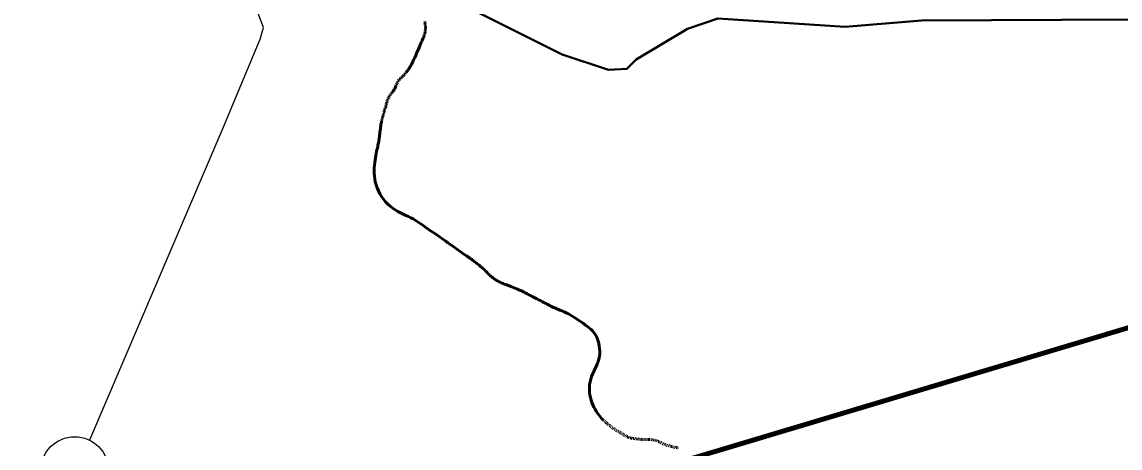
# Model space of a CAD drawing. Extents: x 553962 to 842807, y 8883888 to 9032388.
# Drawn here: x 690437 to 703445, y 8956482 to 8961528 of the extents above; entities that cross this region are included whole.
import ezdxf

# ---------------------------------------------------------------- set-up
doc = ezdxf.new("R2010")
doc.units = 0
doc.header["$LTSCALE"] = 20
for name, color, linetype, lineweight in [('12', 7, 'Continuous', 25), ('24', 7, 'Continuous', 25), ('48', 7, 'Continuous', 25), ('9', 7, 'Continuous', 90)]:
    doc.layers.add(name, color=color, linetype=linetype, lineweight=lineweight)

msp = doc.modelspace()

# ---------------------------------------------------------------- linework, layer by layer
at = {"layer": '12'}
msp.add_lwpolyline([(691240.83, 8956578.16), (692809.22, 8960246.88), (693257.56, 8961326.47), (693299.89, 8961463.26), (692951.12, 8962385.14), (692775.97, 8962756.94), (692786.89, 8963010.24)], dxfattribs=at)
at = {"layer": '12', "lineweight": 40}
msp.add_lwpolyline([(693487.44, 8962819.75), (696836.86, 8961144.77), (697384.07, 8960961.76), (697603.69, 8960973.59), (697714.39, 8961082.35), (698321.21, 8961447.41), (698678.96, 8961567.76), (700187.32, 8961472.48), (701093.46, 8961546.96), (704410.16, 8961560.7)], dxfattribs=at)
at = {"layer": '24', "lineweight": 53}
for p, q in [((695209.98, 8961525.82), (695208.14, 8961535.51)), ((695213.05, 8961506.79), (695211.63, 8961516.21)), ((695215.13, 8961488.96), (695214.22, 8961497.68)), ((695216.21, 8961472.61), (695215.78, 8961480.62)), ((695203.67, 8961369.91), (695206.5, 8961378.18)), ((695208.85, 8961386.07), (695210.75, 8961393.67)), ((695212.26, 8961401.03), (695213.45, 8961408.2)), ((695214.35, 8961415.23), (695215.03, 8961422.18)), ((695215.54, 8961429.09), (695215.92, 8961436.03)), ((695216.22, 8961443.03), (695216.42, 8961450.14)), ((695216.51, 8961457.42), (695216.45, 8961464.89)), ((694895.37, 8960829.39), (694899.15, 8960834.85)), ((694903.22, 8960840.16), (694907.6, 8960845.37)), ((694912.25, 8960850.49), (694917.1, 8960855.48)), ((694922.06, 8960860.32), (694927.04, 8960864.99)), ((694931.99, 8960869.46), (694936.81, 8960873.71)), ((694941.43, 8960877.7), (694945.79, 8960881.45)), ((694949.98, 8960885.08), (694954.07, 8960888.74)), ((694958.18, 8960892.6), (694962.39, 8960896.8)), ((694966.81, 8960901.5), (694971.53, 8960906.87)), ((694976.65, 8960913.04), (694982.23, 8960920.14)), ((694874.54, 8960788.42), (694878.14, 8960796.65)), ((694881.59, 8960804.21), (694884.97, 8960811.17)), ((694888.35, 8960817.63), (694891.79, 8960823.68)), ((694756.54, 8960567.65), (694758.86, 8960576.35)), ((694761.35, 8960585.17), (694764.04, 8960594.11)), ((694766.97, 8960603.12), (694770.16, 8960612.1)), ((694773.64, 8960620.99), (694777.43, 8960629.7)), ((694781.55, 8960638.15), (694786.04, 8960646.27)), ((694790.92, 8960653.98), (694796.19, 8960661.24)), ((694801.79, 8960668.16), (694807.63, 8960674.91)), ((694813.63, 8960681.63), (694819.7, 8960688.5)), ((694719.46, 8960437.85), (694721.58, 8960445.96)), ((694723.82, 8960454.05), (694726.18, 8960462.07)), ((694728.64, 8960470.04), (694731.18, 8960477.98)), ((694733.75, 8960485.89), (694736.32, 8960493.81)), ((694738.85, 8960501.75), (694741.32, 8960509.72)), ((694743.68, 8960517.74), (694745.92, 8960525.83)), ((694748.06, 8960534.01), (694750.15, 8960542.27)), ((694752.23, 8960550.62), (694754.35, 8960559.08)), ((694699.15, 8960361.06), (694701.36, 8960369.24)), ((694703.52, 8960376.75), (694705.63, 8960383.93)), ((694707.67, 8960391.06), (694709.66, 8960398.42)), ((694711.6, 8960406.01), (694713.52, 8960413.79)), ((694715.46, 8960421.72), (694717.43, 8960429.76)), ((697345.57, 8956793.96), (697338.75, 8956799.58)), ((697357.77, 8956783.77), (697351.88, 8956788.77)), ((697368.77, 8956774.02), (697363.37, 8956778.86)), ((697379.45, 8956764.3), (697374.09, 8956769.18)), ((697390.72, 8956754.27), (697384.95, 8956759.35)), ((697403.44, 8956743.58), (697396.85, 8956749.02)), ((697417.77, 8956732.3), (697410.44, 8956737.99)), ((697433.11, 8956720.91), (697425.35, 8956726.59)), ((697448.83, 8956709.9), (697440.96, 8956715.33)), ((697464.34, 8956699.75), (697456.65, 8956704.69)), ((697479.34, 8956690.55), (697471.9, 8956695.04)), ((697493.9, 8956682.06), (697486.67, 8956686.24)), ((697508.07, 8956673.99), (697501.03, 8956677.99)), ((697521.94, 8956666.07), (697515.04, 8956670.03)), ((697535.56, 8956658.15), (697528.77, 8956662.11)), ((697549, 8956650.24), (697542.3, 8956654.2)), ((697562.35, 8956642.33), (697555.68, 8956646.28)), ((697575.65, 8956634.42), (697569, 8956638.37)), ((697588.8, 8956626.7), (697582.26, 8956630.52)), ((697601.54, 8956619.5), (697595.24, 8956623.01)), ((697613.59, 8956613.18), (697607.67, 8956616.21)), ((697624.71, 8956608.07), (697619.28, 8956610.46)), ((697635.15, 8956604.17), (697629.96, 8956605.99)), ((697645.75, 8956601.14), (697640.38, 8956602.57)), ((697657.32, 8956598.63), (697651.36, 8956599.84)), ((697670.68, 8956596.28), (697663.74, 8956597.45)), ((697685.81, 8956593.96), (697678.07, 8956595.11)), ((697701.91, 8956591.73), (697693.79, 8956592.83)), ((697718.16, 8956589.68), (697710.07, 8956590.68)), ((697733.73, 8956587.88), (697726.07, 8956588.75)), ((697748.32, 8956586.36), (697741.13, 8956587.08)), ((697762.1, 8956585.13), (697755.3, 8956585.71)), ((697775.3, 8956584.18), (697768.76, 8956584.62)), ((697788.12, 8956583.51), (697781.75, 8956583.81)), ((697800.65, 8956583.09), (697794.42, 8956583.27)), ((697812.91, 8956582.84), (697806.81, 8956582.94)), ((697824.88, 8956582.7), (697818.93, 8956582.76)), ((697836.58, 8956582.6), (697830.77, 8956582.65)), ((697847.97, 8956582.5), (697842.32, 8956582.55)), ((697858.97, 8956582.4), (697853.52, 8956582.45)), ((697869.52, 8956582.31), (697864.3, 8956582.36)), ((697879.55, 8956582.22), (697874.6, 8956582.27)), ((697894, 8956581.82), (697889.21, 8956582.02)), ((697908.76, 8956580.48), (697903.74, 8956581.08)), ((697919.34, 8956578.71), (697913.95, 8956579.7)), ((697930.66, 8956576.11), (697924.91, 8956577.52)), ((697942.6, 8956572.67), (697936.56, 8956574.49)), ((697955.03, 8956568.38), (697948.77, 8956570.63)), ((697967.8, 8956563.26), (697961.38, 8956565.92)), ((697980.88, 8956557.41), (697974.3, 8956560.42)), ((697994.34, 8956551.04), (697987.56, 8956554.28)), ((698008.25, 8956544.35), (698001.23, 8956547.72)), ((698022.68, 8956537.55), (698015.4, 8956540.95)), ((698037.67, 8956530.81), (698030.1, 8956534.16)), ((698053.21, 8956524.28), (698045.37, 8956527.51)), ((698069.32, 8956518.09), (698061.19, 8956521.13)), ((698085.97, 8956512.38), (698077.58, 8956515.17)), ((698102.94, 8956507.22), (698094.44, 8956509.73)), ((698119.73, 8956502.62), (698111.39, 8956504.85)), ((698135.87, 8956498.58), (698127.91, 8956500.53)), ((698150.89, 8956495.1), (698143.54, 8956496.77)), ((698165.05, 8956492.05), (698158.02, 8956493.54)), ((698179.27, 8956489.13), (698172.09, 8956490.59)), ((698194.54, 8956486.06), (698186.71, 8956487.63)), ((698211.8, 8956482.56), (698202.87, 8956484.38))]:
    msp.add_line(p, q, dxfattribs=at)
at = {"layer": '24'}
for p, q in [((695209.98, 8961525.82), (695211.63, 8961516.21)), ((695213.05, 8961506.79), (695214.22, 8961497.68)), ((695215.13, 8961488.96), (695215.78, 8961480.62)), ((695203.67, 8961369.91), (695200.27, 8961360.99)), ((695208.85, 8961386.07), (695206.5, 8961378.18)), ((695212.26, 8961401.03), (695210.75, 8961393.67)), ((695214.35, 8961415.23), (695213.45, 8961408.2)), ((695215.54, 8961429.09), (695215.03, 8961422.18)), ((695216.22, 8961443.03), (695215.92, 8961436.03)), ((695216.21, 8961472.61), (695216.45, 8961464.89)), ((695216.51, 8961457.42), (695216.42, 8961450.14)), ((694895.37, 8960829.39), (694891.79, 8960823.68)), ((694903.22, 8960840.16), (694899.15, 8960834.85)), ((694912.25, 8960850.49), (694907.6, 8960845.37)), ((694922.06, 8960860.32), (694917.1, 8960855.48)), ((694931.99, 8960869.46), (694927.04, 8960864.99)), ((694941.43, 8960877.7), (694936.81, 8960873.71)), ((694949.98, 8960885.08), (694945.79, 8960881.45)), ((694958.18, 8960892.6), (694954.07, 8960888.74)), ((694966.81, 8960901.5), (694962.39, 8960896.8)), ((694976.65, 8960913.04), (694971.53, 8960906.87)), ((694988.21, 8960928.06), (694982.23, 8960920.14)), ((694825.75, 8960695.66), (694819.7, 8960688.5)), ((694874.54, 8960788.42), (694870.73, 8960779.47)), ((694881.59, 8960804.21), (694878.14, 8960796.65)), ((694888.35, 8960817.63), (694884.97, 8960811.17)), ((694756.54, 8960567.65), (694754.35, 8960559.08)), ((694761.35, 8960585.17), (694758.86, 8960576.35)), ((694766.97, 8960603.12), (694764.04, 8960594.11)), ((694773.64, 8960620.99), (694770.16, 8960612.1)), ((694781.55, 8960638.15), (694777.43, 8960629.7)), ((694790.92, 8960653.98), (694786.04, 8960646.27)), ((694801.79, 8960668.16), (694796.19, 8960661.24)), ((694813.63, 8960681.63), (694807.63, 8960674.91)), ((694719.46, 8960437.85), (694717.43, 8960429.76)), ((694723.82, 8960454.05), (694721.58, 8960445.96)), ((694728.64, 8960470.04), (694726.18, 8960462.07)), ((694733.75, 8960485.89), (694731.18, 8960477.98)), ((694738.85, 8960501.75), (694736.32, 8960493.81)), ((694743.68, 8960517.74), (694741.32, 8960509.72)), ((694748.06, 8960534.01), (694745.92, 8960525.83)), ((694752.23, 8960550.62), (694750.15, 8960542.27)), ((694699.15, 8960361.06), (694696.9, 8960351.9)), ((694703.52, 8960376.75), (694701.36, 8960369.24)), ((694707.67, 8960391.06), (694705.63, 8960383.93)), ((694711.6, 8960406.01), (694709.66, 8960398.42)), ((694715.46, 8960421.72), (694713.52, 8960413.79))]:
    msp.add_line(p, q, dxfattribs=at)
at = {"layer": '24', "lineweight": 53}
for points in [[(694988.21, 8960928.06), (694994.5, 8960936.66), (695000.98, 8960945.79), (695007.58, 8960955.3), (695014.19, 8960965.04), (695020.71, 8960974.87), (695027.04, 8960984.65), (695033.14, 8960994.3), (695039.12, 8961004.12), (695045.14, 8961014.48), (695051.36, 8961025.75), (695057.93, 8961038.3), (695065.03, 8961052.51), (695072.8, 8961068.76), (695081.42, 8961087.4), (695090.96, 8961108.65), (695101.25, 8961131.99), (695112.01, 8961156.73), (695123, 8961182.2), (695133.96, 8961207.69), (695144.62, 8961232.54), (695154.73, 8961256.06), (695164.03, 8961277.55), (695172.32, 8961296.5), (695179.62, 8961313.04), (695185.99, 8961327.46), (695191.5, 8961340.07), (695196.24, 8961351.14), (695200.27, 8961360.99)], [(694825.75, 8960695.66), (694831.71, 8960703.28), (694837.47, 8960711.5), (694842.98, 8960720.44), (694848.23, 8960729.95), (694853.22, 8960739.85), (694857.96, 8960749.94), (694862.45, 8960760.04), (694866.71, 8960769.94), (694870.73, 8960779.47)], [(694610.52, 8959801.78), (694612.93, 8959833), (694616.2, 8959863.09), (694620.05, 8959891.94), (694624.31, 8959919.45), (694628.86, 8959945.55), (694633.56, 8959970.16), (694638.28, 8959993.2), (694642.89, 8960014.6), (694647.26, 8960034.28), (694651.26, 8960052.16), (694654.79, 8960068.26), (694657.89, 8960082.94), (694660.63, 8960096.66), (694663.09, 8960109.89), (694665.34, 8960123.09), (694667.45, 8960136.72), (694669.5, 8960151.23), (694671.57, 8960167.1), (694673.7, 8960184.61), (694675.91, 8960203.42), (694678.18, 8960223.04), (694680.49, 8960242.95), (694682.83, 8960262.66), (694685.2, 8960281.65), (694687.57, 8960299.42), (694689.93, 8960315.47), (694692.28, 8960329.42), (694694.6, 8960341.46), (694696.9, 8960351.9)], [(695412.6, 8958963.51), (695390.14, 8958979.37), (695368.31, 8958994.52), (695347.07, 8959009.04), (695326.31, 8959023.09), (695305.94, 8959036.81), (695285.84, 8959050.36), (695265.91, 8959063.88), (695246.06, 8959077.52), (695226.17, 8959091.44), (695206.13, 8959105.72), (695185.75, 8959120.33), (695164.81, 8959135.15), (695143.1, 8959150.08), (695120.42, 8959165.02), (695096.55, 8959179.86), (695071.29, 8959194.51), (695044.43, 8959208.85), (695015.85, 8959222.88), (694985.87, 8959236.93), (694954.91, 8959251.4), (694923.37, 8959266.71), (694891.66, 8959283.27), (694860.21, 8959301.51), (694829.41, 8959321.82), (694799.69, 8959344.64), (694771.43, 8959370.23), (694744.84, 8959398.35), (694720.14, 8959428.61), (694697.52, 8959460.63), (694677.17, 8959494.02), (694659.3, 8959528.4), (694644.09, 8959563.38), (694631.75, 8959598.58), (694622.39, 8959633.66), (694615.78, 8959668.43), (694611.6, 8959702.77), (694609.54, 8959736.53), (694609.28, 8959769.58), (694610.52, 8959801.78)], [(695976.89, 8958530.96), (695967.25, 8958540.08), (695957.65, 8958549.42), (695948.08, 8958558.92), (695938.49, 8958568.52), (695928.87, 8958578.14), (695919.19, 8958587.75), (695909.42, 8958597.26), (695899.54, 8958606.63), (695889.52, 8958615.81), (695879.38, 8958624.79), (695869.13, 8958633.6), (695858.8, 8958642.26), (695848.39, 8958650.78), (695837.93, 8958659.17), (695827.44, 8958667.46), (695816.93, 8958675.67), (695806.39, 8958683.81), (695795.72, 8958691.97), (695784.79, 8958700.21), (695773.47, 8958708.62), (695761.63, 8958717.29), (695749.14, 8958726.27), (695735.87, 8958735.67), (695721.69, 8958745.55), (695706.5, 8958755.99), (695690.3, 8958767.02), (695673.14, 8958778.67), (695655.03, 8958790.96), (695636.03, 8958803.93), (695616.17, 8958817.58), (695595.47, 8958831.96), (695573.98, 8958847.08), (695551.76, 8958862.94), (695528.95, 8958879.38), (695505.75, 8958896.21), (695482.34, 8958913.22), (695458.89, 8958930.24), (695435.58, 8958947.07), (695412.6, 8958963.51)], [(696565.6, 8958233.98), (696552.96, 8958240.71), (696540.07, 8958247.54), (696526.68, 8958254.6), (696512.53, 8958262.02), (696497.35, 8958269.92), (696480.89, 8958278.42), (696462.89, 8958287.64), (696443.19, 8958297.66), (696422.07, 8958308.3), (696399.91, 8958319.33), (696377.08, 8958330.53), (696353.98, 8958341.65), (696330.98, 8958352.48), (696308.46, 8958362.79), (696286.81, 8958372.34), (696266.32, 8958380.96), (696247, 8958388.71), (696228.78, 8958395.73), (696211.56, 8958402.13), (696195.29, 8958408.04), (696179.87, 8958413.57), (696165.23, 8958418.85), (696151.3, 8958424), (696137.99, 8958429.14), (696125.26, 8958434.31), (696113.03, 8958439.57), (696101.24, 8958444.95), (696089.84, 8958450.5), (696078.76, 8958456.27), (696067.94, 8958462.3), (696057.33, 8958468.63), (696046.87, 8958475.3), (696036.54, 8958482.3), (696026.34, 8958489.64), (696016.25, 8958497.29), (696006.27, 8958505.26), (695996.39, 8958513.54), (695986.6, 8958522.11), (695976.89, 8958530.96)], [(697236.68, 8957815.06), (697224.88, 8957833.83), (697211.52, 8957851.39), (697196.42, 8957868.2), (697179.38, 8957884.72), (697160.21, 8957901.39), (697138.74, 8957918.67), (697114.91, 8957936.87), (697089.22, 8957955.72), (697062.34, 8957974.78), (697034.91, 8957993.64), (697007.58, 8958011.88), (696981, 8958029.06), (696955.81, 8958044.77), (696932.67, 8958058.58), (696912.05, 8958070.2), (696893.71, 8958079.84), (696877.24, 8958087.88), (696862.22, 8958094.64), (696848.23, 8958100.5), (696834.87, 8958105.79), (696821.72, 8958110.87), (696808.36, 8958116.09), (696794.46, 8958121.73), (696780.05, 8958127.81), (696765.25, 8958134.25), (696750.16, 8958141), (696734.9, 8958148), (696719.58, 8958155.18), (696704.31, 8958162.48), (696689.21, 8958169.84), (696674.37, 8958177.21), (696659.8, 8958184.55), (696645.52, 8958191.86), (696631.51, 8958199.12), (696617.79, 8958206.3), (696604.33, 8958213.39), (696591.16, 8958220.38), (696578.27, 8958227.24), (696565.6, 8958233.98)], [(697331.33, 8956805.94), (697323.21, 8956813.34), (697314.3, 8956822.06), (697304.51, 8956832.41), (697293.74, 8956844.69), (697281.91, 8956859.18), (697268.99, 8956876.11), (697255.3, 8956895.36), (697241.23, 8956916.73), (697227.16, 8956940.04), (697213.5, 8956965.09), (697200.62, 8956991.67), (697188.92, 8957019.61), (697178.79, 8957048.7), (697170.56, 8957078.74), (697164.38, 8957109.53), (697160.33, 8957140.86), (697158.5, 8957172.52), (697158.96, 8957204.3), (697161.81, 8957235.99), (697167.12, 8957267.38), (697175, 8957298.26), (697185.38, 8957328.48), (697197.68, 8957358.18), (697211.21, 8957387.54), (697225.23, 8957416.74), (697239.05, 8957445.98), (697251.95, 8957475.44), (697263.22, 8957505.32), (697272.14, 8957535.81), (697278.16, 8957566.98), (697281.38, 8957598.53), (697282.06, 8957630.02), (697280.46, 8957661.05), (697276.83, 8957691.2), (697271.43, 8957720.03), (697264.51, 8957747.14), (697256.34, 8957772.1), (697247.1, 8957794.64), (697236.68, 8957815.06)]]:
    msp.add_lwpolyline(points, dxfattribs=at)
at = {"layer": '48'}
msp.add_circle((691061.12, 8956214.48), 401.28, dxfattribs=at)
at = {"layer": '9'}
msp.add_lwpolyline([(691581.97, 8951218.7), (697371.18, 8956055.98), (705081.22, 8958366.77), (713138.58, 8969694.96)], dxfattribs=at)
for points in [[(637260.63, 8972975.84), (641524.45, 8971056.24), (652526.05, 8965412.73), (653164.33, 8965062.83), (670790.48, 8953770.1), (686194.04, 8943929.95), (696283.29, 8937647.07)], [(694874.03, 8947402.66), (694491.43, 8947729.01), (693981.57, 8948105.06), (692654.21, 8949437.29), (691811.79, 8950292), (691552.92, 8951277.64), (691093.37, 8951755.35), (689975.95, 8951721.75), (689441.2, 8951996.33), (689158.94, 8952576.64), (688699.51, 8953029.04), (687605.49, 8953400.76), (685873.37, 8954400.81), (684752.33, 8955101.51), (681638.04, 8958243.69), (680641.1, 8959527.73), (679425.44, 8960995.9)]]:
    msp.add_spline(points, degree=3, dxfattribs=at)

doc.saveas('drawing.dxf')
